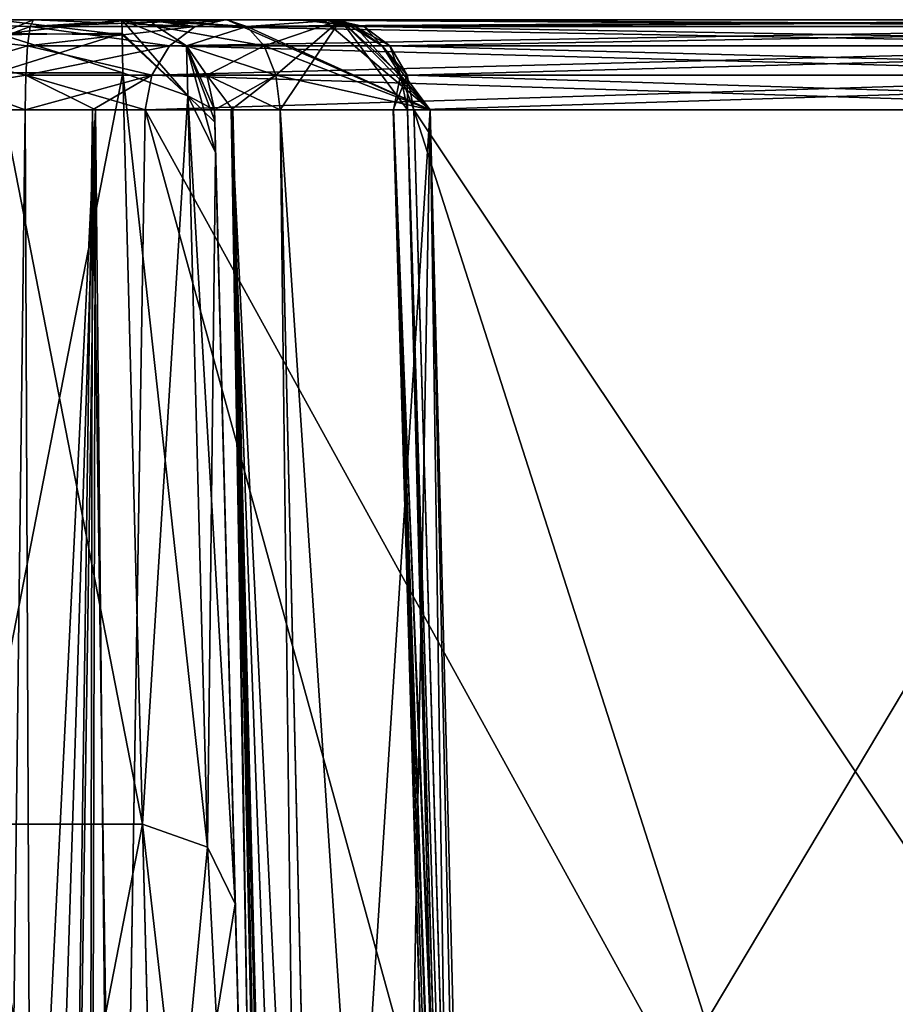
# Model space of a CAD drawing. Header units: inches. Extents: x -9.1 to 9.1, y -3.8 to 4.3.
# Tile 494 of 656: x -7.013 to -6.73, y 0.531 to 0.85. Entities that reach past the tile are written whole.
import ezdxf

# ---------------------------------------------------------------- set-up
doc = ezdxf.new("R2010")
doc.units = ezdxf.units.IN
doc.header["$LTSCALE"] = 52.148148
doc.header["$MEASUREMENT"] = 0
for name, color, linetype in [('109', 7, 'CONTINUOUS'), ('1124', 7, 'CONTINUOUS'), ('1125', 7, 'CONTINUOUS'), ('1157', 7, 'CONTINUOUS'), ('1158', 7, 'CONTINUOUS'), ('1167', 7, 'CONTINUOUS'), ('1168', 7, 'CONTINUOUS'), ('1186', 7, 'CONTINUOUS'), ('1187', 7, 'CONTINUOUS'), ('1294', 7, 'CONTINUOUS'), ('1298', 7, 'CONTINUOUS'), ('1301', 7, 'CONTINUOUS'), ('1302', 7, 'CONTINUOUS'), ('1304', 7, 'CONTINUOUS'), ('1306', 7, 'CONTINUOUS'), ('1308', 7, 'CONTINUOUS'), ('1309', 7, 'CONTINUOUS'), ('272', 7, 'CONTINUOUS'), ('2728', 7, 'CONTINUOUS'), ('274', 7, 'CONTINUOUS'), ('2752', 7, 'CONTINUOUS'), ('292', 7, 'CONTINUOUS'), ('294', 7, 'CONTINUOUS'), ('3285', 7, 'CONTINUOUS'), ('3287', 7, 'CONTINUOUS'), ('3289', 7, 'CONTINUOUS'), ('3693', 7, 'CONTINUOUS'), ('3694', 7, 'CONTINUOUS'), ('3695', 7, 'CONTINUOUS'), ('3709', 7, 'CONTINUOUS'), ('3710', 7, 'CONTINUOUS'), ('402', 7, 'CONTINUOUS'), ('412', 7, 'CONTINUOUS'), ('481', 7, 'CONTINUOUS'), ('482', 7, 'CONTINUOUS'), ('5945', 7, 'CONTINUOUS'), ('5947', 7, 'CONTINUOUS'), ('5949', 7, 'CONTINUOUS'), ('5951', 7, 'CONTINUOUS'), ('5952', 7, 'CONTINUOUS'), ('5953', 7, 'CONTINUOUS'), ('5954', 7, 'CONTINUOUS'), ('5955', 7, 'CONTINUOUS')]:
    doc.layers.add(name, color=color, linetype=linetype)

msp = doc.modelspace()

# ---------------------------------------------------------------- linework, layer by layer
at = {"layer": '109', "linetype": 'CONTINUOUS'}
for points in [[(-7.09097, 0.85, 2.64262), (-7.02981, 0.85, 2.77151), (-7.0084, 0.85, 2.57315), (-7.09097, 0.85, 2.64262)], [(-7.09097, 0.85, -2.64067), (-7.0084, 0.85, -2.5712), (-7.05419, 0.85, -2.74213), (-7.09097, 0.85, -2.64067)], [(-7.05419, 0.85, -2.74213), (-7.0084, 0.85, -2.5712), (-7.02893, 0.85, -2.77124), (-7.05419, 0.85, -2.74213)], [(-7.02981, 0.85, 2.77151), (-7.02022, 0.85, 2.80949), (-7.0084, 0.85, 2.57315), (-7.02981, 0.85, 2.77151)], [(-7.02893, 0.85, -2.77124), (-7.0084, 0.85, -2.5712), (-7.02022, 0.85, -2.80755), (-7.02893, 0.85, -2.77124)], [(-7.02022, 0.85, 3.4926), (-6.97978, 0.85, 3.4926), (-7.02022, 0.85, 2.80949), (-7.02022, 0.85, 3.4926)], [(-7.02022, 0.85, 2.80949), (-6.97978, 0.85, 3.4926), (-7.0084, 0.85, 2.57315), (-7.02022, 0.85, 2.80949)], [(-7.02022, 0.85, -2.80755), (-7.0084, 0.85, -2.5712), (-7.02022, 0.85, -3.4926), (-7.02022, 0.85, -2.80755)], [(-7.02022, 0.85, -3.4926), (-7.0084, 0.85, -2.5712), (-6.97978, 0.85, -2.80755), (-7.02022, 0.85, -3.4926)], [(-6.97978, 0.85, -3.4926), (-7.02022, 0.85, -3.4926), (-6.97978, 0.85, -2.80755), (-6.97978, 0.85, -3.4926)], [(-6.97978, 0.85, 3.4926), (-6.97978, 0.85, 2.80949), (-7.0084, 0.85, 2.57315), (-6.97978, 0.85, 3.4926)], [(-7.0084, 0.85, 2.57315), (-6.97978, 0.85, 2.80949), (-6.97196, 0.85, 2.56057), (-7.0084, 0.85, 2.57315)], [(-7.0084, 0.85, -2.5712), (-6.97353, 0.85, -2.55962), (-6.97978, 0.85, -2.80755), (-7.0084, 0.85, -2.5712)], [(-6.97196, 0.85, 2.56057), (-6.97978, 0.85, 2.80949), (-6.97107, 0.85, 2.77319), (-6.97196, 0.85, 2.56057)], [(-6.97978, 0.85, -2.80755), (-6.97353, 0.85, -2.55962), (-6.97021, 0.85, -2.76959), (-6.97978, 0.85, -2.80755)], [(-6.97353, 0.85, -2.55962), (-6.94626, 0.85, -2.53154), (-6.97021, 0.85, -2.76959), (-6.97353, 0.85, -2.55962)], [(-6.94626, 0.85, 2.53349), (-6.97196, 0.85, 2.56057), (-6.97107, 0.85, 2.77319), (-6.94626, 0.85, 2.53349)], [(-6.94581, 0.85, 2.74408), (-6.94626, 0.85, 2.53349), (-6.97107, 0.85, 2.77319), (-6.94581, 0.85, 2.74408)], [(-6.97021, 0.85, -2.76959), (-6.94626, 0.85, -2.53154), (-6.94581, 0.85, -2.74213), (-6.97021, 0.85, -2.76959)], [(-6.58876, 0.85, 1.91427), (-6.94626, 0.85, 2.53349), (-6.91124, 0.85, 2.55371), (-6.58876, 0.85, 1.91427)], [(-6.91124, 0.85, 2.55371), (-6.94626, 0.85, 2.53349), (-6.92193, 0.85, 2.59136), (-6.91124, 0.85, 2.55371)], [(-6.92193, 0.85, 2.59136), (-6.94626, 0.85, 2.53349), (-6.94581, 0.85, 2.74408), (-6.92193, 0.85, 2.59136)], [(-6.94626, 0.85, -2.53154), (-6.58876, 0.85, -1.91232), (-6.91124, 0.85, -2.55176), (-6.94626, 0.85, -2.53154)], [(-6.94581, 0.85, -2.74213), (-6.94626, 0.85, -2.53154), (-6.92185, 0.85, -2.58755), (-6.94581, 0.85, -2.74213)], [(-6.92185, 0.85, -2.58755), (-6.94626, 0.85, -2.53154), (-6.91124, 0.85, -2.55176), (-6.92185, 0.85, -2.58755)], [(-6.90899, 0.85, -2.68943), (-6.94581, 0.85, -2.74213), (-6.91453, 0.85, -2.6254), (-6.90899, 0.85, -2.68943)], [(-6.91453, 0.85, -2.6254), (-6.94581, 0.85, -2.74213), (-6.92185, 0.85, -2.58755), (-6.91453, 0.85, -2.6254)], [(-6.90899, 0.85, 2.69138), (-6.92193, 0.85, 2.59136), (-6.94581, 0.85, 2.74408), (-6.90899, 0.85, 2.69138)], [(-6.91453, 0.85, 2.62735), (-6.92193, 0.85, 2.59136), (-6.90899, 0.85, 2.69138), (-6.91453, 0.85, 2.62735)], [(-6.55374, 0.85, 1.93449), (-6.58876, 0.85, 1.91427), (-6.91124, 0.85, 2.55371), (-6.55374, 0.85, 1.93449)], [(-6.91124, 0.85, -2.55176), (-6.58876, 0.85, -1.91232), (-6.55374, 0.85, -1.93254), (-6.91124, 0.85, -2.55176)]]:
    msp.add_3dface(points, dxfattribs=at)
at = {"layer": '1124', "linetype": 'CONTINUOUS'}
for points in [[(-6.97305, 0.5897, 4.02475), (-7.02695, 0.5897, 4.02475), (-7.03501, 0.27211, 4.38275), (-6.97305, 0.5897, 4.02475)], [(-6.97305, 0.5897, 4.02475), (-7.03501, 0.27211, 4.38275), (-6.96845, 0.40861, 4.26956), (-6.97305, 0.5897, 4.02475)]]:
    msp.add_3dface(points, dxfattribs=at)
at = {"layer": '1125', "linetype": 'CONTINUOUS'}
for points in [[(-7.02695, 0.5897, -4.02475), (-6.96499, 0.27211, -4.38275), (-7.03155, 0.40861, -4.26956), (-7.02695, 0.5897, -4.02475)], [(-7.02695, 0.5897, -4.02475), (-6.97305, 0.5897, -4.02475), (-6.96499, 0.27211, -4.38275), (-7.02695, 0.5897, -4.02475)]]:
    msp.add_3dface(points, dxfattribs=at)
at = {"layer": '1157', "linetype": 'CONTINUOUS'}
for points in [[(-6.97305, 0.5897, -4.02475), (-6.935, 0.25587, -4.35805), (-6.96499, 0.27211, -4.38275), (-6.97305, 0.5897, -4.02475)], [(-6.935, 0.25587, -4.35805), (-6.97305, 0.5897, -4.02475), (-6.95209, 0.58226, -4.02055), (-6.935, 0.25587, -4.35805)], [(-6.94306, 0.56393, -4.01079), (-6.935, 0.25587, -4.35805), (-6.95209, 0.58226, -4.02055), (-6.94306, 0.56393, -4.01079)]]:
    msp.add_3dface(points, dxfattribs=at)
at = {"layer": '1158', "linetype": 'CONTINUOUS'}
for points in [[(-6.97305, 0.5897, -4.02475), (-6.97942, 0.83277, -3.56241), (-6.95845, 0.82533, -3.5582), (-6.97305, 0.5897, -4.02475)], [(-6.97305, 0.5897, -4.02475), (-6.95845, 0.82533, -3.5582), (-6.95209, 0.58226, -4.02055), (-6.97305, 0.5897, -4.02475)], [(-6.95845, 0.82533, -3.5582), (-6.94943, 0.807, -3.54845), (-6.95209, 0.58226, -4.02055), (-6.95845, 0.82533, -3.5582)], [(-6.94943, 0.807, -3.54845), (-6.94306, 0.56393, -4.01079), (-6.95209, 0.58226, -4.02055), (-6.94943, 0.807, -3.54845)]]:
    msp.add_3dface(points, dxfattribs=at)
at = {"layer": '1167', "linetype": 'CONTINUOUS'}
for points in [[(-6.97305, 0.5897, 4.02475), (-6.96845, 0.40861, 4.26956), (-6.95209, 0.58226, 4.02055), (-6.97305, 0.5897, 4.02475)], [(-6.96845, 0.40861, 4.26956), (-6.94306, 0.56393, 4.01079), (-6.95209, 0.58226, 4.02055), (-6.96845, 0.40861, 4.26956)], [(-6.93846, 0.38828, 4.24826), (-6.94306, 0.56393, 4.01079), (-6.96845, 0.40861, 4.26956), (-6.93846, 0.38828, 4.24826)]]:
    msp.add_3dface(points, dxfattribs=at)
at = {"layer": '1168', "linetype": 'CONTINUOUS'}
for points in [[(-6.97942, 0.83277, 3.56241), (-6.97305, 0.5897, 4.02475), (-6.95209, 0.58226, 4.02055), (-6.97942, 0.83277, 3.56241)], [(-6.97942, 0.83277, 3.56241), (-6.95209, 0.58226, 4.02055), (-6.95845, 0.82533, 3.5582), (-6.97942, 0.83277, 3.56241)], [(-6.94306, 0.56393, 4.01079), (-6.94943, 0.807, 3.54845), (-6.95845, 0.82533, 3.5582), (-6.94306, 0.56393, 4.01079)], [(-6.95209, 0.58226, 4.02055), (-6.94306, 0.56393, 4.01079), (-6.95845, 0.82533, 3.5582), (-6.95209, 0.58226, 4.02055)]]:
    msp.add_3dface(points, dxfattribs=at)
at = {"layer": '1186', "linetype": 'CONTINUOUS'}
for points in [[(-6.97978, 0.85, 3.4926), (-7.02022, 0.85, 3.4926), (-7.02032, 0.84511, 3.5306), (-6.97978, 0.85, 3.4926)], [(-6.97969, 0.84563, 3.52855), (-6.97978, 0.85, 3.4926), (-7.02032, 0.84511, 3.5306), (-6.97969, 0.84563, 3.52855)], [(-7.02058, 0.83277, 3.56241), (-6.97942, 0.83277, 3.56241), (-6.97969, 0.84563, 3.52855), (-7.02058, 0.83277, 3.56241)], [(-7.02058, 0.83277, 3.56241), (-6.97969, 0.84563, 3.52855), (-7.02032, 0.84511, 3.5306), (-7.02058, 0.83277, 3.56241)]]:
    msp.add_3dface(points, dxfattribs=at)
at = {"layer": '1187', "linetype": 'CONTINUOUS'}
for points in [[(-7.02022, 0.85, -3.4926), (-6.97968, 0.84511, -3.5306), (-7.02031, 0.84563, -3.52855), (-7.02022, 0.85, -3.4926)], [(-7.02022, 0.85, -3.4926), (-6.97978, 0.85, -3.4926), (-6.97968, 0.84511, -3.5306), (-7.02022, 0.85, -3.4926)], [(-6.97942, 0.83277, -3.56241), (-7.02058, 0.83277, -3.56241), (-7.02031, 0.84563, -3.52855), (-6.97942, 0.83277, -3.56241)], [(-6.97968, 0.84511, -3.5306), (-6.97942, 0.83277, -3.56241), (-7.02031, 0.84563, -3.52855), (-6.97968, 0.84511, -3.5306)]]:
    msp.add_3dface(points, dxfattribs=at)
at = {"layer": '1294', "linetype": 'CONTINUOUS'}
for points in [[(-6.96439, 0.84149, -2.52107), (-6.60689, 0.84149, -1.90185), (-6.95605, 0.84779, -2.52589), (-6.96439, 0.84149, -2.52107)], [(-6.58876, 0.85, -1.91232), (-6.94626, 0.85, -2.53154), (-6.95605, 0.84779, -2.52589), (-6.58876, 0.85, -1.91232)], [(-6.59854, 0.84779, -1.90667), (-6.58876, 0.85, -1.91232), (-6.95605, 0.84779, -2.52589), (-6.59854, 0.84779, -1.90667)], [(-6.60689, 0.84149, -1.90185), (-6.59854, 0.84779, -1.90667), (-6.95605, 0.84779, -2.52589), (-6.60689, 0.84149, -1.90185)], [(-6.97007, 0.83202, -2.51779), (-6.61256, 0.83202, -1.89858), (-6.96439, 0.84149, -2.52107), (-6.97007, 0.83202, -2.51779)], [(-6.61256, 0.83202, -1.89858), (-6.60689, 0.84149, -1.90185), (-6.96439, 0.84149, -2.52107), (-6.61256, 0.83202, -1.89858)], [(-6.97224, 0.82079, -2.51654), (-6.61473, 0.82079, -1.89732), (-6.61256, 0.83202, -1.89858), (-6.97224, 0.82079, -2.51654)], [(-6.97224, 0.82079, -2.51654), (-6.61256, 0.83202, -1.89858), (-6.97007, 0.83202, -2.51779), (-6.97224, 0.82079, -2.51654)]]:
    msp.add_3dface(points, dxfattribs=at)
at = {"layer": '1298', "linetype": 'CONTINUOUS'}
for points in [[(-6.96439, 0.84149, 2.52302), (-6.95605, 0.84779, 2.52784), (-6.59854, 0.84779, 1.90862), (-6.96439, 0.84149, 2.52302)], [(-6.60689, 0.84149, 1.9038), (-6.96439, 0.84149, 2.52302), (-6.59854, 0.84779, 1.90862), (-6.60689, 0.84149, 1.9038)], [(-6.95605, 0.84779, 2.52784), (-6.94626, 0.85, 2.53349), (-6.59854, 0.84779, 1.90862), (-6.95605, 0.84779, 2.52784)], [(-6.94626, 0.85, 2.53349), (-6.58876, 0.85, 1.91427), (-6.59854, 0.84779, 1.90862), (-6.94626, 0.85, 2.53349)], [(-6.97007, 0.83202, 2.51974), (-6.96439, 0.84149, 2.52302), (-6.60689, 0.84149, 1.9038), (-6.97007, 0.83202, 2.51974)], [(-6.61256, 0.83202, 1.90052), (-6.97007, 0.83202, 2.51974), (-6.60689, 0.84149, 1.9038), (-6.61256, 0.83202, 1.90052)], [(-6.61473, 0.82079, 1.89927), (-6.97224, 0.82079, 2.51849), (-6.97007, 0.83202, 2.51974), (-6.61473, 0.82079, 1.89927)], [(-6.61473, 0.82079, 1.89927), (-6.97007, 0.83202, 2.51974), (-6.61256, 0.83202, 1.90052), (-6.61473, 0.82079, 1.89927)]]:
    msp.add_3dface(points, dxfattribs=at)
at = {"layer": '1301', "linetype": 'CONTINUOUS'}
for points in [[(-6.97968, 0.84511, -3.5306), (-6.97978, 0.85, -3.4926), (-6.95845, 0.82533, -3.5582), (-6.97968, 0.84511, -3.5306)], [(-6.97978, 0.85, -3.4926), (-6.95885, 0.84149, -3.4926), (-6.95845, 0.82533, -3.5582), (-6.97978, 0.85, -3.4926)], [(-6.97942, 0.83277, -3.56241), (-6.97968, 0.84511, -3.5306), (-6.95845, 0.82533, -3.5582), (-6.97942, 0.83277, -3.56241)], [(-6.95885, 0.84149, -3.4926), (-6.94979, 0.82079, -3.4926), (-6.95845, 0.82533, -3.5582), (-6.95885, 0.84149, -3.4926)], [(-6.94979, 0.82079, -3.4926), (-6.94969, 0.81688, -3.523), (-6.95845, 0.82533, -3.5582), (-6.94979, 0.82079, -3.4926)], [(-6.94969, 0.81688, -3.523), (-6.94943, 0.807, -3.54845), (-6.95845, 0.82533, -3.5582), (-6.94969, 0.81688, -3.523)]]:
    msp.add_3dface(points, dxfattribs=at)
at = {"layer": '1302', "linetype": 'CONTINUOUS'}
for points in [[(-6.97978, 0.85, -3.4926), (-6.97978, 0.85, -2.80755), (-6.96848, 0.84779, -2.80755), (-6.97978, 0.85, -3.4926)], [(-6.97978, 0.85, -3.4926), (-6.96848, 0.84779, -2.80755), (-6.95885, 0.84149, -3.4926), (-6.97978, 0.85, -3.4926)], [(-6.96848, 0.84779, -2.80755), (-6.95884, 0.84149, -2.80755), (-6.95885, 0.84149, -3.4926), (-6.96848, 0.84779, -2.80755)], [(-6.94979, 0.82079, -2.80755), (-6.94979, 0.82079, -3.4926), (-6.95885, 0.84149, -3.4926), (-6.94979, 0.82079, -2.80755)], [(-6.95229, 0.83202, -2.80755), (-6.94979, 0.82079, -2.80755), (-6.95885, 0.84149, -3.4926), (-6.95229, 0.83202, -2.80755)], [(-6.95884, 0.84149, -2.80755), (-6.95229, 0.83202, -2.80755), (-6.95885, 0.84149, -3.4926), (-6.95884, 0.84149, -2.80755)]]:
    msp.add_3dface(points, dxfattribs=at)
at = {"layer": '1304', "linetype": 'CONTINUOUS'}
for points in [[(-6.91124, 0.85, -2.55176), (-6.55374, 0.85, -1.93254), (-6.54395, 0.84779, -1.93819), (-6.91124, 0.85, -2.55176)], [(-6.91124, 0.85, -2.55176), (-6.54395, 0.84779, -1.93819), (-6.90146, 0.84779, -2.55741), (-6.91124, 0.85, -2.55176)], [(-6.90146, 0.84779, -2.55741), (-6.54395, 0.84779, -1.93819), (-6.89311, 0.84149, -2.56222), (-6.90146, 0.84779, -2.55741)], [(-6.54395, 0.84779, -1.93819), (-6.53561, 0.84149, -1.94301), (-6.89311, 0.84149, -2.56222), (-6.54395, 0.84779, -1.93819)], [(-6.89311, 0.84149, -2.56222), (-6.53561, 0.84149, -1.94301), (-6.88744, 0.83202, -2.5655), (-6.89311, 0.84149, -2.56222)], [(-6.53561, 0.84149, -1.94301), (-6.52993, 0.83202, -1.94628), (-6.88744, 0.83202, -2.5655), (-6.53561, 0.84149, -1.94301)], [(-6.52776, 0.82079, -1.94753), (-6.88527, 0.82079, -2.56675), (-6.88744, 0.83202, -2.5655), (-6.52776, 0.82079, -1.94753)], [(-6.52993, 0.83202, -1.94628), (-6.52776, 0.82079, -1.94753), (-6.88744, 0.83202, -2.5655), (-6.52993, 0.83202, -1.94628)]]:
    msp.add_3dface(points, dxfattribs=at)
at = {"layer": '1306', "linetype": 'CONTINUOUS'}
for points in [[(-6.55374, 0.85, 1.93449), (-6.91124, 0.85, 2.55371), (-6.90146, 0.84779, 2.55936), (-6.55374, 0.85, 1.93449)], [(-6.55374, 0.85, 1.93449), (-6.90146, 0.84779, 2.55936), (-6.54395, 0.84779, 1.94014), (-6.55374, 0.85, 1.93449)], [(-6.90146, 0.84779, 2.55936), (-6.89311, 0.84149, 2.56417), (-6.53561, 0.84149, 1.94496), (-6.90146, 0.84779, 2.55936)], [(-6.54395, 0.84779, 1.94014), (-6.90146, 0.84779, 2.55936), (-6.53561, 0.84149, 1.94496), (-6.54395, 0.84779, 1.94014)], [(-6.89311, 0.84149, 2.56417), (-6.88744, 0.83202, 2.56745), (-6.52993, 0.83202, 1.94823), (-6.89311, 0.84149, 2.56417)], [(-6.53561, 0.84149, 1.94496), (-6.89311, 0.84149, 2.56417), (-6.52993, 0.83202, 1.94823), (-6.53561, 0.84149, 1.94496)], [(-6.88744, 0.83202, 2.56745), (-6.88527, 0.82079, 2.5687), (-6.52993, 0.83202, 1.94823), (-6.88744, 0.83202, 2.56745)], [(-6.88527, 0.82079, 2.5687), (-6.52776, 0.82079, 1.94948), (-6.52993, 0.83202, 1.94823), (-6.88527, 0.82079, 2.5687)]]:
    msp.add_3dface(points, dxfattribs=at)
at = {"layer": '1308', "linetype": 'CONTINUOUS'}
for points in [[(-6.97978, 0.85, 2.80949), (-6.97978, 0.85, 3.4926), (-6.95884, 0.84149, 3.4926), (-6.97978, 0.85, 2.80949)], [(-6.97978, 0.85, 2.80949), (-6.95884, 0.84149, 3.4926), (-6.96848, 0.84779, 2.80949), (-6.97978, 0.85, 2.80949)], [(-6.96848, 0.84779, 2.80949), (-6.95884, 0.84149, 3.4926), (-6.95885, 0.84149, 2.80949), (-6.96848, 0.84779, 2.80949)], [(-6.95885, 0.84149, 2.80949), (-6.95884, 0.84149, 3.4926), (-6.95229, 0.83202, 2.80949), (-6.95885, 0.84149, 2.80949)], [(-6.95884, 0.84149, 3.4926), (-6.94979, 0.82079, 3.4926), (-6.95229, 0.83202, 2.80949), (-6.95884, 0.84149, 3.4926)], [(-6.94979, 0.82079, 3.4926), (-6.94979, 0.82079, 2.80949), (-6.95229, 0.83202, 2.80949), (-6.94979, 0.82079, 3.4926)]]:
    msp.add_3dface(points, dxfattribs=at)
at = {"layer": '1309', "linetype": 'CONTINUOUS'}
for points in [[(-6.97978, 0.85, 3.4926), (-6.97969, 0.84563, 3.52855), (-6.95845, 0.82533, 3.5582), (-6.97978, 0.85, 3.4926)], [(-6.97978, 0.85, 3.4926), (-6.95845, 0.82533, 3.5582), (-6.95884, 0.84149, 3.4926), (-6.97978, 0.85, 3.4926)], [(-6.97969, 0.84563, 3.52855), (-6.97942, 0.83277, 3.56241), (-6.95845, 0.82533, 3.5582), (-6.97969, 0.84563, 3.52855)], [(-6.94943, 0.807, 3.54845), (-6.9497, 0.81729, 3.52136), (-6.95884, 0.84149, 3.4926), (-6.94943, 0.807, 3.54845)], [(-6.95845, 0.82533, 3.5582), (-6.94943, 0.807, 3.54845), (-6.95884, 0.84149, 3.4926), (-6.95845, 0.82533, 3.5582)], [(-6.9497, 0.81729, 3.52136), (-6.94979, 0.82079, 3.4926), (-6.95884, 0.84149, 3.4926), (-6.9497, 0.81729, 3.52136)]]:
    msp.add_3dface(points, dxfattribs=at)
at = {"layer": '272', "linetype": 'CONTINUOUS'}
for points in [[(-6.86724, 0.20508, -2.56776), (-6.88527, 0.82079, -2.56675), (-6.52776, 0.82079, -1.94753), (-6.86724, 0.20508, -2.56776)], [(-6.85101, -0.355, -2.569), (-6.86724, 0.20508, -2.56776), (-6.52776, 0.82079, -1.94753), (-6.85101, -0.355, -2.569)], [(-6.5188, 0.26222, -1.96126), (-6.85101, -0.355, -2.569), (-6.52776, 0.82079, -1.94753), (-6.5188, 0.26222, -1.96126)]]:
    msp.add_3dface(points, dxfattribs=at)
at = {"layer": '2728', "linetype": 'CONTINUOUS'}
for points in [[(-7.01796, 0.26581, -2.52747), (-7.01107, 0.82079, -2.54133), (-7.07993, 0.82079, -2.56998), (-7.01796, 0.26581, -2.52747)], [(-6.91566, 0.26593, -2.77521), (-6.92856, 0.82079, -2.76666), (-6.88002, 0.82079, -2.6972), (-6.91566, 0.26593, -2.77521)], [(-6.90096, -0.355, -2.78428), (-6.91566, 0.26593, -2.77521), (-6.88002, 0.82079, -2.6972), (-6.90096, -0.355, -2.78428)], [(-6.85028, -0.355, -2.70517), (-6.90096, -0.355, -2.78428), (-6.88002, 0.82079, -2.6972), (-6.85028, -0.355, -2.70517)], [(-6.87019, 0.20508, -2.61174), (-6.85028, -0.355, -2.70517), (-6.88732, 0.82079, -2.61278), (-6.87019, 0.20508, -2.61174)], [(-6.88732, 0.82079, -2.61278), (-6.85028, -0.355, -2.70517), (-6.88002, 0.82079, -2.6972), (-6.88732, 0.82079, -2.61278)]]:
    msp.add_3dface(points, dxfattribs=at)
at = {"layer": '274', "linetype": 'CONTINUOUS'}
for points in [[(-6.98114, 0.26581, -2.5029), (-6.64899, -0.355, -1.89508), (-6.97224, 0.82079, -2.51654), (-6.98114, 0.26581, -2.5029)], [(-6.64899, -0.355, -1.89508), (-6.63278, 0.20466, -1.89631), (-6.97224, 0.82079, -2.51654), (-6.64899, -0.355, -1.89508)], [(-6.63278, 0.20466, -1.89631), (-6.61473, 0.82079, -1.89732), (-6.97224, 0.82079, -2.51654), (-6.63278, 0.20466, -1.89631)]]:
    msp.add_3dface(points, dxfattribs=at)
at = {"layer": '2752', "linetype": 'CONTINUOUS'}
for points in [[(-7.01107, 0.82079, 2.54328), (-7.01874, 0.20508, 2.52792), (-7.07994, 0.82079, 2.57193), (-7.01107, 0.82079, 2.54328)], [(-6.91434, 0.20971, 2.778), (-6.85028, -0.355, 2.70712), (-6.92856, 0.82079, 2.76861), (-6.91434, 0.20971, 2.778)], [(-6.92856, 0.82079, 2.76861), (-6.85028, -0.355, 2.70712), (-6.88002, 0.82079, 2.69915), (-6.92856, 0.82079, 2.76861)], [(-6.87188, 0.26581, 2.61377), (-6.88732, 0.82079, 2.61473), (-6.88002, 0.82079, 2.69915), (-6.87188, 0.26581, 2.61377)], [(-6.85028, -0.355, 2.70712), (-6.85461, -0.355, 2.61327), (-6.88002, 0.82079, 2.69915), (-6.85028, -0.355, 2.70712)], [(-6.85461, -0.355, 2.61327), (-6.87188, 0.26581, 2.61377), (-6.88002, 0.82079, 2.69915), (-6.85461, -0.355, 2.61327)]]:
    msp.add_3dface(points, dxfattribs=at)
at = {"layer": '292', "linetype": 'CONTINUOUS'}
for points in [[(-6.99131, -0.355, 2.48995), (-6.98213, 0.20508, 2.50338), (-6.61473, 0.82079, 1.89927), (-6.99131, -0.355, 2.48995)], [(-6.63116, 0.26023, 1.89837), (-6.99131, -0.355, 2.48995), (-6.61473, 0.82079, 1.89927), (-6.63116, 0.26023, 1.89837)], [(-6.98213, 0.20508, 2.50338), (-6.97224, 0.82079, 2.51849), (-6.61473, 0.82079, 1.89927), (-6.98213, 0.20508, 2.50338)]]:
    msp.add_3dface(points, dxfattribs=at)
at = {"layer": '294', "linetype": 'CONTINUOUS'}
for points in [[(-6.50869, -0.355, 1.97802), (-6.51895, 0.27184, 1.96298), (-6.88527, 0.82079, 2.5687), (-6.50869, -0.355, 1.97802)], [(-6.869, 0.26581, 2.5696), (-6.50869, -0.355, 1.97802), (-6.88527, 0.82079, 2.5687), (-6.869, 0.26581, 2.5696)], [(-6.51895, 0.27184, 1.96298), (-6.52776, 0.82079, 1.94948), (-6.88527, 0.82079, 2.5687), (-6.51895, 0.27184, 1.96298)]]:
    msp.add_3dface(points, dxfattribs=at)
at = {"layer": '3285', "linetype": 'CONTINUOUS'}
for points in [[(-7.02616, -0.355, 2.51422), (-7.01874, 0.20508, 2.52792), (-6.98829, 0.82088, 2.53542), (-7.02616, -0.355, 2.51422)], [(-7.00603, -0.35518, 2.50597), (-7.02616, -0.355, 2.51422), (-6.98829, 0.82088, 2.53542), (-7.00603, -0.35518, 2.50597)], [(-7.01874, 0.20508, 2.52792), (-7.01107, 0.82079, 2.54328), (-6.98829, 0.82088, 2.53542), (-7.01874, 0.20508, 2.52792)], [(-6.99131, -0.355, 2.48995), (-7.00603, -0.35518, 2.50597), (-6.98829, 0.82088, 2.53542), (-6.99131, -0.355, 2.48995)], [(-6.98213, 0.20508, 2.50338), (-6.99131, -0.355, 2.48995), (-6.98829, 0.82088, 2.53542), (-6.98213, 0.20508, 2.50338)], [(-6.97224, 0.82079, 2.51849), (-6.98213, 0.20508, 2.50338), (-6.98829, 0.82088, 2.53542), (-6.97224, 0.82079, 2.51849)]]:
    msp.add_3dface(points, dxfattribs=at)
at = {"layer": '3287', "linetype": 'CONTINUOUS'}
for points in [[(-6.85101, -0.355, 2.57095), (-6.869, 0.26581, 2.5696), (-6.89195, 0.82088, 2.59224), (-6.85101, -0.355, 2.57095)], [(-6.85752, -0.35523, 2.59171), (-6.85101, -0.355, 2.57095), (-6.89195, 0.82088, 2.59224), (-6.85752, -0.35523, 2.59171)], [(-6.869, 0.26581, 2.5696), (-6.88527, 0.82079, 2.5687), (-6.89195, 0.82088, 2.59224), (-6.869, 0.26581, 2.5696)], [(-6.88732, 0.82079, 2.61473), (-6.85752, -0.35523, 2.59171), (-6.89195, 0.82088, 2.59224), (-6.88732, 0.82079, 2.61473)], [(-6.88732, 0.82079, 2.61473), (-6.87188, 0.26581, 2.61377), (-6.85752, -0.35523, 2.59171), (-6.88732, 0.82079, 2.61473)]]:
    msp.add_3dface(points, dxfattribs=at)
at = {"layer": '3289', "linetype": 'CONTINUOUS'}
for points in [[(-6.94979, 0.82079, 2.80949), (-6.93379, 0.20971, 2.81758), (-6.94435, 0.82088, 2.78681), (-6.94979, 0.82079, 2.80949)], [(-6.90096, -0.355, 2.78623), (-6.91434, 0.20971, 2.778), (-6.94435, 0.82088, 2.78681), (-6.90096, -0.355, 2.78623)], [(-6.91426, -0.35518, 2.80344), (-6.90096, -0.355, 2.78623), (-6.94435, 0.82088, 2.78681), (-6.91426, -0.35518, 2.80344)], [(-6.93379, 0.20971, 2.81758), (-6.919, -0.355, 2.82467), (-6.94435, 0.82088, 2.78681), (-6.93379, 0.20971, 2.81758)], [(-6.919, -0.355, 2.82467), (-6.91426, -0.35518, 2.80344), (-6.94435, 0.82088, 2.78681), (-6.919, -0.355, 2.82467)], [(-6.91434, 0.20971, 2.778), (-6.92856, 0.82079, 2.76861), (-6.94435, 0.82088, 2.78681), (-6.91434, 0.20971, 2.778)]]:
    msp.add_3dface(points, dxfattribs=at)
at = {"layer": '3693', "linetype": 'CONTINUOUS'}
for points in [[(-6.97107, 0.85, 2.77319), (-6.97978, 0.85, 2.80949), (-6.96848, 0.84779, 2.80949), (-6.97107, 0.85, 2.77319)], [(-6.94581, 0.85, 2.74408), (-6.97107, 0.85, 2.77319), (-6.96848, 0.84779, 2.80949), (-6.94581, 0.85, 2.74408)], [(-6.94581, 0.85, 2.74408), (-6.96848, 0.84779, 2.80949), (-6.93931, 0.84779, 2.75332), (-6.94581, 0.85, 2.74408)], [(-6.96848, 0.84779, 2.80949), (-6.95885, 0.84149, 2.80949), (-6.93931, 0.84779, 2.75332), (-6.96848, 0.84779, 2.80949)], [(-6.93931, 0.84779, 2.75332), (-6.95885, 0.84149, 2.80949), (-6.93376, 0.84149, 2.7612), (-6.93931, 0.84779, 2.75332)], [(-6.95885, 0.84149, 2.80949), (-6.95229, 0.83202, 2.80949), (-6.93376, 0.84149, 2.7612), (-6.95885, 0.84149, 2.80949)], [(-6.93376, 0.84149, 2.7612), (-6.95229, 0.83202, 2.80949), (-6.93, 0.83202, 2.76656), (-6.93376, 0.84149, 2.7612)], [(-6.95229, 0.83202, 2.80949), (-6.94979, 0.82079, 2.80949), (-6.93, 0.83202, 2.76656), (-6.95229, 0.83202, 2.80949)], [(-6.94979, 0.82079, 2.80949), (-6.94435, 0.82088, 2.78681), (-6.93, 0.83202, 2.76656), (-6.94979, 0.82079, 2.80949)], [(-6.94435, 0.82088, 2.78681), (-6.92856, 0.82079, 2.76861), (-6.93, 0.83202, 2.76656), (-6.94435, 0.82088, 2.78681)]]:
    msp.add_3dface(points, dxfattribs=at)
at = {"layer": '3694', "linetype": 'CONTINUOUS'}
for points in [[(-7.09097, 0.85, 2.64262), (-7.0084, 0.85, 2.57315), (-7.07994, 0.82079, 2.57193), (-7.09097, 0.85, 2.64262)], [(-7.07994, 0.82079, 2.57193), (-7.0084, 0.85, 2.57315), (-7.0094, 0.84779, 2.5619), (-7.07994, 0.82079, 2.57193)], [(-7.01026, 0.84149, 2.5523), (-7.07994, 0.82079, 2.57193), (-7.0094, 0.84779, 2.5619), (-7.01026, 0.84149, 2.5523)], [(-7.01085, 0.83202, 2.54578), (-7.07994, 0.82079, 2.57193), (-7.01026, 0.84149, 2.5523), (-7.01085, 0.83202, 2.54578)], [(-7.01107, 0.82079, 2.54328), (-7.07994, 0.82079, 2.57193), (-7.01085, 0.83202, 2.54578), (-7.01107, 0.82079, 2.54328)]]:
    msp.add_3dface(points, dxfattribs=at)
at = {"layer": '3695', "linetype": 'CONTINUOUS'}
for points in [[(-6.91124, 0.85, 2.55371), (-6.92193, 0.85, 2.59136), (-6.90428, 0.84779, 2.62259), (-6.91124, 0.85, 2.55371)], [(-6.92193, 0.85, 2.59136), (-6.91453, 0.85, 2.62735), (-6.90428, 0.84779, 2.62259), (-6.92193, 0.85, 2.59136)], [(-6.91124, 0.85, 2.55371), (-6.90428, 0.84779, 2.62259), (-6.90146, 0.84779, 2.55936), (-6.91124, 0.85, 2.55371)], [(-6.90428, 0.84779, 2.62259), (-6.89554, 0.84149, 2.61854), (-6.90146, 0.84779, 2.55936), (-6.90428, 0.84779, 2.62259)], [(-6.90146, 0.84779, 2.55936), (-6.89554, 0.84149, 2.61854), (-6.89311, 0.84149, 2.56417), (-6.90146, 0.84779, 2.55936)], [(-6.89554, 0.84149, 2.61854), (-6.8896, 0.83202, 2.61578), (-6.89311, 0.84149, 2.56417), (-6.89554, 0.84149, 2.61854)], [(-6.89311, 0.84149, 2.56417), (-6.8896, 0.83202, 2.61578), (-6.88744, 0.83202, 2.56745), (-6.89311, 0.84149, 2.56417)], [(-6.89195, 0.82088, 2.59224), (-6.88527, 0.82079, 2.5687), (-6.88744, 0.83202, 2.56745), (-6.89195, 0.82088, 2.59224)], [(-6.88732, 0.82079, 2.61473), (-6.89195, 0.82088, 2.59224), (-6.88744, 0.83202, 2.56745), (-6.88732, 0.82079, 2.61473)], [(-6.8896, 0.83202, 2.61578), (-6.88732, 0.82079, 2.61473), (-6.88744, 0.83202, 2.56745), (-6.8896, 0.83202, 2.61578)]]:
    msp.add_3dface(points, dxfattribs=at)
at = {"layer": '3709', "linetype": 'CONTINUOUS'}
for points in [[(-6.90899, 0.85, 2.69138), (-6.94581, 0.85, 2.74408), (-6.88002, 0.82079, 2.69915), (-6.90899, 0.85, 2.69138)], [(-6.88002, 0.82079, 2.69915), (-6.94581, 0.85, 2.74408), (-6.93931, 0.84779, 2.75332), (-6.88002, 0.82079, 2.69915)], [(-6.88002, 0.82079, 2.69915), (-6.93931, 0.84779, 2.75332), (-6.93376, 0.84149, 2.7612), (-6.88002, 0.82079, 2.69915)], [(-6.91453, 0.85, 2.62735), (-6.90899, 0.85, 2.69138), (-6.90428, 0.84779, 2.62259), (-6.91453, 0.85, 2.62735)], [(-6.88732, 0.82079, 2.61473), (-6.90899, 0.85, 2.69138), (-6.88002, 0.82079, 2.69915), (-6.88732, 0.82079, 2.61473)], [(-6.90899, 0.85, 2.69138), (-6.88732, 0.82079, 2.61473), (-6.8896, 0.83202, 2.61578), (-6.90899, 0.85, 2.69138)], [(-6.90428, 0.84779, 2.62259), (-6.90899, 0.85, 2.69138), (-6.89554, 0.84149, 2.61854), (-6.90428, 0.84779, 2.62259)], [(-6.89554, 0.84149, 2.61854), (-6.90899, 0.85, 2.69138), (-6.8896, 0.83202, 2.61578), (-6.89554, 0.84149, 2.61854)], [(-6.88002, 0.82079, 2.69915), (-6.93376, 0.84149, 2.7612), (-6.93, 0.83202, 2.76656), (-6.88002, 0.82079, 2.69915)], [(-6.92856, 0.82079, 2.76861), (-6.88002, 0.82079, 2.69915), (-6.93, 0.83202, 2.76656), (-6.92856, 0.82079, 2.76861)]]:
    msp.add_3dface(points, dxfattribs=at)
at = {"layer": '3710', "linetype": 'CONTINUOUS'}
for points in [[(-7.01026, 0.84149, 2.5523), (-7.0094, 0.84779, 2.5619), (-6.96439, 0.84149, 2.52302), (-7.01026, 0.84149, 2.5523)], [(-7.0094, 0.84779, 2.5619), (-7.0084, 0.85, 2.57315), (-6.95605, 0.84779, 2.52784), (-7.0094, 0.84779, 2.5619)], [(-6.96439, 0.84149, 2.52302), (-7.0094, 0.84779, 2.5619), (-6.95605, 0.84779, 2.52784), (-6.96439, 0.84149, 2.52302)], [(-7.0084, 0.85, 2.57315), (-6.97196, 0.85, 2.56057), (-6.95605, 0.84779, 2.52784), (-7.0084, 0.85, 2.57315)], [(-6.97196, 0.85, 2.56057), (-6.94626, 0.85, 2.53349), (-6.95605, 0.84779, 2.52784), (-6.97196, 0.85, 2.56057)], [(-7.01085, 0.83202, 2.54578), (-7.01026, 0.84149, 2.5523), (-6.97007, 0.83202, 2.51974), (-7.01085, 0.83202, 2.54578)], [(-6.97007, 0.83202, 2.51974), (-7.01026, 0.84149, 2.5523), (-6.96439, 0.84149, 2.52302), (-6.97007, 0.83202, 2.51974)], [(-6.98829, 0.82088, 2.53542), (-7.01107, 0.82079, 2.54328), (-7.01085, 0.83202, 2.54578), (-6.98829, 0.82088, 2.53542)], [(-6.97224, 0.82079, 2.51849), (-6.98829, 0.82088, 2.53542), (-7.01085, 0.83202, 2.54578), (-6.97224, 0.82079, 2.51849)], [(-6.97224, 0.82079, 2.51849), (-7.01085, 0.83202, 2.54578), (-6.97007, 0.83202, 2.51974), (-6.97224, 0.82079, 2.51849)]]:
    msp.add_3dface(points, dxfattribs=at)
at = {"layer": '402', "linetype": 'CONTINUOUS'}
for points in [[(-6.919, -0.355, -2.82273), (-6.919, -0.355, -4.53391), (-6.94979, 0.82079, -3.4926), (-6.919, -0.355, -2.82273)], [(-6.93526, 0.26593, -2.8149), (-6.919, -0.355, -2.82273), (-6.94979, 0.82079, -3.4926), (-6.93526, 0.26593, -2.8149)], [(-6.94979, 0.82079, -3.4926), (-6.919, -0.355, -4.53391), (-6.94969, 0.81688, -3.523), (-6.94979, 0.82079, -3.4926)], [(-6.94979, 0.82079, -2.80755), (-6.93526, 0.26593, -2.8149), (-6.94979, 0.82079, -3.4926), (-6.94979, 0.82079, -2.80755)], [(-6.94969, 0.81688, -3.523), (-6.919, -0.355, -4.53391), (-6.94943, 0.807, -3.54845), (-6.94969, 0.81688, -3.523)], [(-6.94943, 0.807, -3.54845), (-6.919, -0.355, -4.53391), (-6.94306, 0.56393, -4.01079), (-6.94943, 0.807, -3.54845)], [(-6.94306, 0.56393, -4.01079), (-6.919, -0.355, -4.53391), (-6.935, 0.25587, -4.35805), (-6.94306, 0.56393, -4.01079)]]:
    msp.add_3dface(points, dxfattribs=at)
at = {"layer": '412', "linetype": 'CONTINUOUS'}
for points in [[(-6.9497, 0.81729, 3.52136), (-6.919, -0.355, 2.82467), (-6.94979, 0.82079, 3.4926), (-6.9497, 0.81729, 3.52136)], [(-6.94979, 0.82079, 3.4926), (-6.919, -0.355, 2.82467), (-6.93379, 0.20971, 2.81758), (-6.94979, 0.82079, 3.4926)], [(-6.94979, 0.82079, 2.80949), (-6.94979, 0.82079, 3.4926), (-6.93379, 0.20971, 2.81758), (-6.94979, 0.82079, 2.80949)], [(-6.94943, 0.807, 3.54845), (-6.919, -0.355, 2.82467), (-6.9497, 0.81729, 3.52136), (-6.94943, 0.807, 3.54845)], [(-6.94306, 0.56393, 4.01079), (-6.919, -0.355, 2.82467), (-6.94943, 0.807, 3.54845), (-6.94306, 0.56393, 4.01079)], [(-6.93846, 0.38828, 4.24826), (-6.919, -0.355, 2.82467), (-6.94306, 0.56393, 4.01079), (-6.93846, 0.38828, 4.24826)]]:
    msp.add_3dface(points, dxfattribs=at)
at = {"layer": '481', "linetype": 'CONTINUOUS'}
for points in [[(-7.02058, 0.83277, -3.56241), (-6.97305, 0.5897, -4.02475), (-7.02695, 0.5897, -4.02475), (-7.02058, 0.83277, -3.56241)], [(-6.97942, 0.83277, -3.56241), (-6.97305, 0.5897, -4.02475), (-7.02058, 0.83277, -3.56241), (-6.97942, 0.83277, -3.56241)]]:
    msp.add_3dface(points, dxfattribs=at)
at = {"layer": '482', "linetype": 'CONTINUOUS'}
for points in [[(-7.02058, 0.83277, 3.56241), (-7.02695, 0.5897, 4.02475), (-6.97942, 0.83277, 3.56241), (-7.02058, 0.83277, 3.56241)], [(-6.97942, 0.83277, 3.56241), (-7.02695, 0.5897, 4.02475), (-6.97305, 0.5897, 4.02475), (-6.97942, 0.83277, 3.56241)]]:
    msp.add_3dface(points, dxfattribs=at)
at = {"layer": '5945', "linetype": 'CONTINUOUS'}
for points in [[(-6.93526, 0.26593, -2.8149), (-6.94979, 0.82079, -2.80755), (-6.94381, 0.82088, -2.78382), (-6.93526, 0.26593, -2.8149)], [(-6.919, -0.355, -2.82273), (-6.93526, 0.26593, -2.8149), (-6.94381, 0.82088, -2.78382), (-6.919, -0.355, -2.82273)], [(-6.91426, -0.35523, -2.80149), (-6.919, -0.355, -2.82273), (-6.94381, 0.82088, -2.78382), (-6.91426, -0.35523, -2.80149)], [(-6.92856, 0.82079, -2.76666), (-6.91426, -0.35523, -2.80149), (-6.94381, 0.82088, -2.78382), (-6.92856, 0.82079, -2.76666)], [(-6.92856, 0.82079, -2.76666), (-6.91566, 0.26593, -2.77521), (-6.91426, -0.35523, -2.80149), (-6.92856, 0.82079, -2.76666)]]:
    msp.add_3dface(points, dxfattribs=at)
at = {"layer": '5947', "linetype": 'CONTINUOUS'}
for points in [[(-6.85461, -0.355, -2.61132), (-6.87019, 0.20508, -2.61174), (-6.8919, 0.82088, -2.58912), (-6.85461, -0.355, -2.61132)], [(-6.85753, -0.35518, -2.58976), (-6.85461, -0.355, -2.61132), (-6.8919, 0.82088, -2.58912), (-6.85753, -0.35518, -2.58976)], [(-6.86724, 0.20508, -2.56776), (-6.85101, -0.355, -2.569), (-6.8919, 0.82088, -2.58912), (-6.86724, 0.20508, -2.56776)], [(-6.85101, -0.355, -2.569), (-6.85753, -0.35518, -2.58976), (-6.8919, 0.82088, -2.58912), (-6.85101, -0.355, -2.569)], [(-6.88527, 0.82079, -2.56675), (-6.86724, 0.20508, -2.56776), (-6.8919, 0.82088, -2.58912), (-6.88527, 0.82079, -2.56675)], [(-6.87019, 0.20508, -2.61174), (-6.88732, 0.82079, -2.61278), (-6.8919, 0.82088, -2.58912), (-6.87019, 0.20508, -2.61174)]]:
    msp.add_3dface(points, dxfattribs=at)
at = {"layer": '5949', "linetype": 'CONTINUOUS'}
for points in [[(-7.01107, 0.82079, -2.54133), (-7.01796, 0.26581, -2.52747), (-7.00603, -0.35523, -2.50402), (-7.01107, 0.82079, -2.54133)], [(-7.01107, 0.82079, -2.54133), (-7.00603, -0.35523, -2.50402), (-6.98928, 0.82088, -2.53409), (-7.01107, 0.82079, -2.54133)], [(-7.00603, -0.35523, -2.50402), (-6.99131, -0.355, -2.488), (-6.98928, 0.82088, -2.53409), (-7.00603, -0.35523, -2.50402)], [(-6.99131, -0.355, -2.488), (-6.98114, 0.26581, -2.5029), (-6.98928, 0.82088, -2.53409), (-6.99131, -0.355, -2.488)], [(-6.98114, 0.26581, -2.5029), (-6.97224, 0.82079, -2.51654), (-6.98928, 0.82088, -2.53409), (-6.98114, 0.26581, -2.5029)]]:
    msp.add_3dface(points, dxfattribs=at)
at = {"layer": '5951', "linetype": 'CONTINUOUS'}
for points in [[(-7.0084, 0.85, -2.5712), (-7.09097, 0.85, -2.64067), (-7.0094, 0.84779, -2.55995), (-7.0084, 0.85, -2.5712)], [(-7.01107, 0.82079, -2.54133), (-7.09097, 0.85, -2.64067), (-7.07993, 0.82079, -2.56998), (-7.01107, 0.82079, -2.54133)], [(-7.09097, 0.85, -2.64067), (-7.01107, 0.82079, -2.54133), (-7.01085, 0.83202, -2.54383), (-7.09097, 0.85, -2.64067)], [(-7.09097, 0.85, -2.64067), (-7.01085, 0.83202, -2.54383), (-7.01026, 0.84149, -2.55036), (-7.09097, 0.85, -2.64067)], [(-7.09097, 0.85, -2.64067), (-7.01026, 0.84149, -2.55036), (-7.0094, 0.84779, -2.55995), (-7.09097, 0.85, -2.64067)]]:
    msp.add_3dface(points, dxfattribs=at)
at = {"layer": '5952', "linetype": 'CONTINUOUS'}
for points in [[(-6.96439, 0.84149, -2.52107), (-6.95605, 0.84779, -2.52589), (-7.01026, 0.84149, -2.55036), (-6.96439, 0.84149, -2.52107)], [(-7.01026, 0.84149, -2.55036), (-6.95605, 0.84779, -2.52589), (-7.0094, 0.84779, -2.55995), (-7.01026, 0.84149, -2.55036)], [(-6.94626, 0.85, -2.53154), (-6.97353, 0.85, -2.55962), (-7.0094, 0.84779, -2.55995), (-6.94626, 0.85, -2.53154)], [(-6.95605, 0.84779, -2.52589), (-6.94626, 0.85, -2.53154), (-7.0094, 0.84779, -2.55995), (-6.95605, 0.84779, -2.52589)], [(-6.97353, 0.85, -2.55962), (-7.0084, 0.85, -2.5712), (-7.0094, 0.84779, -2.55995), (-6.97353, 0.85, -2.55962)], [(-6.97007, 0.83202, -2.51779), (-6.96439, 0.84149, -2.52107), (-7.01085, 0.83202, -2.54383), (-6.97007, 0.83202, -2.51779)], [(-7.01085, 0.83202, -2.54383), (-6.96439, 0.84149, -2.52107), (-7.01026, 0.84149, -2.55036), (-7.01085, 0.83202, -2.54383)], [(-7.01107, 0.82079, -2.54133), (-6.98928, 0.82088, -2.53409), (-6.97007, 0.83202, -2.51779), (-7.01107, 0.82079, -2.54133)], [(-7.01107, 0.82079, -2.54133), (-6.97007, 0.83202, -2.51779), (-7.01085, 0.83202, -2.54383), (-7.01107, 0.82079, -2.54133)], [(-6.98928, 0.82088, -2.53409), (-6.97224, 0.82079, -2.51654), (-6.97007, 0.83202, -2.51779), (-6.98928, 0.82088, -2.53409)]]:
    msp.add_3dface(points, dxfattribs=at)
at = {"layer": '5953', "linetype": 'CONTINUOUS'}
for points in [[(-6.97978, 0.85, -2.80755), (-6.97021, 0.85, -2.76959), (-6.93931, 0.84779, -2.75137), (-6.97978, 0.85, -2.80755)], [(-6.97978, 0.85, -2.80755), (-6.93931, 0.84779, -2.75137), (-6.96848, 0.84779, -2.80755), (-6.97978, 0.85, -2.80755)], [(-6.97021, 0.85, -2.76959), (-6.94581, 0.85, -2.74213), (-6.93931, 0.84779, -2.75137), (-6.97021, 0.85, -2.76959)], [(-6.93931, 0.84779, -2.75137), (-6.93376, 0.84149, -2.75925), (-6.96848, 0.84779, -2.80755), (-6.93931, 0.84779, -2.75137)], [(-6.96848, 0.84779, -2.80755), (-6.93376, 0.84149, -2.75925), (-6.95884, 0.84149, -2.80755), (-6.96848, 0.84779, -2.80755)], [(-6.93376, 0.84149, -2.75925), (-6.93, 0.83202, -2.76461), (-6.95884, 0.84149, -2.80755), (-6.93376, 0.84149, -2.75925)], [(-6.95884, 0.84149, -2.80755), (-6.93, 0.83202, -2.76461), (-6.95229, 0.83202, -2.80755), (-6.95884, 0.84149, -2.80755)], [(-6.94381, 0.82088, -2.78382), (-6.94979, 0.82079, -2.80755), (-6.95229, 0.83202, -2.80755), (-6.94381, 0.82088, -2.78382)], [(-6.92856, 0.82079, -2.76666), (-6.94381, 0.82088, -2.78382), (-6.95229, 0.83202, -2.80755), (-6.92856, 0.82079, -2.76666)], [(-6.93, 0.83202, -2.76461), (-6.92856, 0.82079, -2.76666), (-6.95229, 0.83202, -2.80755), (-6.93, 0.83202, -2.76461)]]:
    msp.add_3dface(points, dxfattribs=at)
at = {"layer": '5954', "linetype": 'CONTINUOUS'}
for points in [[(-6.94581, 0.85, -2.74213), (-6.90899, 0.85, -2.68943), (-6.93931, 0.84779, -2.75137), (-6.94581, 0.85, -2.74213)], [(-6.93931, 0.84779, -2.75137), (-6.90899, 0.85, -2.68943), (-6.93376, 0.84149, -2.75925), (-6.93931, 0.84779, -2.75137)], [(-6.93376, 0.84149, -2.75925), (-6.90899, 0.85, -2.68943), (-6.93, 0.83202, -2.76461), (-6.93376, 0.84149, -2.75925)], [(-6.90899, 0.85, -2.68943), (-6.92856, 0.82079, -2.76666), (-6.93, 0.83202, -2.76461), (-6.90899, 0.85, -2.68943)], [(-6.92856, 0.82079, -2.76666), (-6.90899, 0.85, -2.68943), (-6.88002, 0.82079, -2.6972), (-6.92856, 0.82079, -2.76666)], [(-6.90899, 0.85, -2.68943), (-6.91453, 0.85, -2.6254), (-6.88002, 0.82079, -2.6972), (-6.90899, 0.85, -2.68943)], [(-6.88002, 0.82079, -2.6972), (-6.91453, 0.85, -2.6254), (-6.90428, 0.84779, -2.62064), (-6.88002, 0.82079, -2.6972)], [(-6.88002, 0.82079, -2.6972), (-6.90428, 0.84779, -2.62064), (-6.89554, 0.84149, -2.61659), (-6.88002, 0.82079, -2.6972)], [(-6.88002, 0.82079, -2.6972), (-6.89554, 0.84149, -2.61659), (-6.8896, 0.83202, -2.61383), (-6.88002, 0.82079, -2.6972)], [(-6.88732, 0.82079, -2.61278), (-6.88002, 0.82079, -2.6972), (-6.8896, 0.83202, -2.61383), (-6.88732, 0.82079, -2.61278)]]:
    msp.add_3dface(points, dxfattribs=at)
at = {"layer": '5955', "linetype": 'CONTINUOUS'}
for points in [[(-6.91453, 0.85, -2.6254), (-6.92185, 0.85, -2.58755), (-6.90146, 0.84779, -2.55741), (-6.91453, 0.85, -2.6254)], [(-6.92185, 0.85, -2.58755), (-6.91124, 0.85, -2.55176), (-6.90146, 0.84779, -2.55741), (-6.92185, 0.85, -2.58755)], [(-6.91453, 0.85, -2.6254), (-6.90146, 0.84779, -2.55741), (-6.90428, 0.84779, -2.62064), (-6.91453, 0.85, -2.6254)], [(-6.90146, 0.84779, -2.55741), (-6.89311, 0.84149, -2.56222), (-6.90428, 0.84779, -2.62064), (-6.90146, 0.84779, -2.55741)], [(-6.90428, 0.84779, -2.62064), (-6.89311, 0.84149, -2.56222), (-6.89554, 0.84149, -2.61659), (-6.90428, 0.84779, -2.62064)], [(-6.89311, 0.84149, -2.56222), (-6.88744, 0.83202, -2.5655), (-6.89554, 0.84149, -2.61659), (-6.89311, 0.84149, -2.56222)], [(-6.89554, 0.84149, -2.61659), (-6.88744, 0.83202, -2.5655), (-6.8896, 0.83202, -2.61383), (-6.89554, 0.84149, -2.61659)], [(-6.88527, 0.82079, -2.56675), (-6.8919, 0.82088, -2.58912), (-6.8896, 0.83202, -2.61383), (-6.88527, 0.82079, -2.56675)], [(-6.8919, 0.82088, -2.58912), (-6.88732, 0.82079, -2.61278), (-6.8896, 0.83202, -2.61383), (-6.8919, 0.82088, -2.58912)], [(-6.88744, 0.83202, -2.5655), (-6.88527, 0.82079, -2.56675), (-6.8896, 0.83202, -2.61383), (-6.88744, 0.83202, -2.5655)]]:
    msp.add_3dface(points, dxfattribs=at)

doc.saveas('drawing.dxf')
